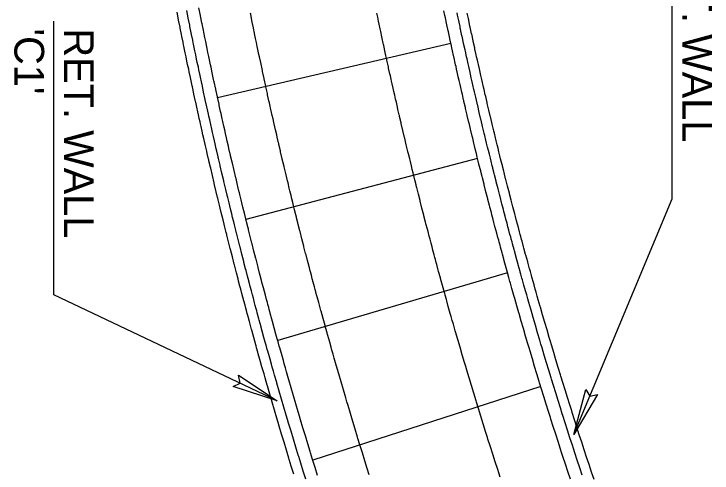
# Model space of a CAD drawing. Extents: x 2145147 to 2158018, y 137519 to 148068.
# Drawn here: x 2150885.4 to 2150969.9, y 143753.4 to 143808.9 of the extents above; entities that cross this region are included whole.
import ezdxf

# ---------------------------------------------------------------- set-up
doc = ezdxf.new("R2010")
doc.units = 0
for name, color, linetype in [('PR_Align_Service_C_Leader', 7, 'Continuous'), ('PR_Align_Service_C_Txt', 7, 'Continuous'), ('PR_Arrows', 7, 'Continuous'), ('PR_Joint_Contraction', 7, 'Continuous'), ('PR_Joint_Long', 7, 'Continuous'), ('PR_Road_Concrete', 7, 'Continuous')]:
    doc.layers.add(name, color=color, linetype=linetype)

msp = doc.modelspace()

# ---------------------------------------------------------------- linework, layer by layer
at = {"layer": 'PR_Align_Service_C_Leader'}
for points in [[(2150953.194, 143758.068), (2150965.116, 143786.546), (2150965.116, 143819.688)], [(2150917.282, 143762.128), (2150890.264, 143774.93), (2150890.264, 143808.073)]]:
    msp.add_lwpolyline(points, dxfattribs=at)
at = {"layer": 'PR_Arrows'}
for points in [[(2150917.282, 143762.128), (2150911.939, 143763.851), (2150912.782, 143764.277), (2150912.607, 143765.23)], [(2150953.194, 143758.068), (2150954.652, 143763.489), (2150955.119, 143762.668), (2150956.062, 143762.889)]]:
    msp.add_lwpolyline(points, close=True, dxfattribs=at)
at = {"layer": 'PR_Joint_Contraction'}
for p, q in [((2150938.309, 143805.363), (2150910.076, 143798.764)), ((2150941.546, 143791.435), (2150913.508, 143784.047)), ((2150945.171, 143777.602), (2150917.35, 143769.433)), ((2150949.181, 143763.876), (2150921.6, 143754.931))]:
    msp.add_line(p, q, dxfattribs=at)
at = {"layer": 'PR_Joint_Long'}
for points in [[(2150928.435, 143753.158), (2150928.193, 143753.926), (2150927.896, 143754.877), (2150927.599, 143755.828), (2150927.305, 143756.78), (2150927.062, 143757.57), (2150927.013, 143757.731), (2150926.722, 143758.685), (2150926.433, 143759.638), (2150926.146, 143760.592), (2150925.86, 143761.547), (2150925.728, 143761.992), (2150925.577, 143762.502), (2150925.295, 143763.458), (2150925.015, 143764.414), (2150924.737, 143765.37), (2150924.46, 143766.328), (2150924.432, 143766.425), (2150924.185, 143767.285), (2150924.052, 143767.752), (2150923.913, 143768.243), (2150923.806, 143768.621), (2150923.642, 143769.202), (2150923.56, 143769.491), (2150923.372, 143770.162), (2150923.316, 143770.362), (2150923.174, 143770.872), (2150923.105, 143771.121), (2150923.074, 143771.232), (2150922.839, 143772.082), (2150922.833, 143772.103), (2150922.593, 143772.977), (2150922.575, 143773.041), (2150922.355, 143773.849), (2150922.313, 143774.002), (2150922.118, 143774.721), (2150922.053, 143774.964), (2150921.955, 143775.327), (2150921.883, 143775.594), (2150921.794, 143775.926), (2150921.65, 143776.467), (2150921.537, 143776.889), (2150921.417, 143777.341), (2150921.282, 143777.852), (2150921.187, 143778.215), (2150921.029, 143778.816), (2150920.958, 143779.089), (2150920.778, 143779.78), (2150920.774, 143779.793), (2150920.73, 143779.964), (2150920.528, 143780.745), (2150920.504, 143780.839), (2150920.28, 143781.71), (2150920.279, 143781.714), (2150920.055, 143782.592), (2150920.035, 143782.674), (2150919.834, 143783.468), (2150919.79, 143783.64), (2150919.632, 143784.27), (2150919.614, 143784.344), (2150919.548, 143784.607), (2150919.395, 143785.222), (2150919.307, 143785.574), (2150919.177, 143786.099), (2150919.069, 143786.541), (2150918.962, 143786.977), (2150918.832, 143787.509), (2150918.747, 143787.855), (2150918.596, 143788.477), (2150918.534, 143788.734), (2150918.529, 143788.755), (2150918.363, 143789.446), (2150918.323, 143789.612), (2150918.131, 143790.415), (2150918.113, 143790.492), (2150917.904, 143791.373), (2150917.902, 143791.383), (2150917.698, 143792.253), (2150917.674, 143792.353), (2150917.492, 143793.133), (2150917.465, 143793.251), (2150917.448, 143793.323), (2150917.288, 143794.014), (2150917.224, 143794.294), (2150917.086, 143794.895), (2150917.001, 143795.266), (2150916.885, 143795.776), (2150916.78, 143796.237), (2150916.686, 143796.658), (2150916.562, 143797.209), (2150916.488, 143797.54), (2150916.439, 143797.756), (2150916.345, 143798.182), (2150916.291, 143798.422), (2150916.129, 143799.155), (2150916.096, 143799.304), (2150915.916, 143800.128), (2150915.903, 143800.187), (2150915.711, 143801.072), (2150915.705, 143801.1), (2150915.52, 143801.956), (2150915.495, 143802.075), (2150915.453, 143802.269), (2150915.331, 143802.84), (2150915.287, 143803.049), (2150915.144, 143803.724), (2150915.081, 143804.024), (2150914.958, 143804.609), (2150914.876, 143804.999), (2150914.773, 143805.494), (2150914.674, 143805.974), (2150914.59, 143806.379), (2150914.506, 143806.791), (2150914.473, 143806.95), (2150914.409, 143807.264), (2150914.274, 143807.927), (2150914.229, 143808.15), (2150914.077, 143808.904), (2150914.05, 143809.036)], [(2150944.276, 143752.891), (2150944.109, 143753.402), (2150943.977, 143753.811), (2150943.678, 143754.733), (2150943.382, 143755.655), (2150943.087, 143756.577), (2150942.794, 143757.501), (2150942.738, 143757.677), (2150942.503, 143758.423), (2150942.214, 143759.347), (2150941.926, 143760.272), (2150941.64, 143761.197), (2150941.404, 143761.965), (2150941.356, 143762.122), (2150941.073, 143763.049), (2150940.792, 143763.975), (2150940.513, 143764.903), (2150940.236, 143765.831), (2150940.107, 143766.263), (2150939.96, 143766.758), (2150939.686, 143767.687), (2150939.414, 143768.617), (2150939.144, 143769.546), (2150938.875, 143770.477), (2150938.848, 143770.572), (2150938.608, 143771.408), (2150938.479, 143771.861), (2150938.343, 143772.339), (2150938.239, 143772.706), (2150938.079, 143773.271), (2150938, 143773.551), (2150937.817, 143774.203), (2150937.763, 143774.397), (2150937.625, 143774.893), (2150937.558, 143775.135), (2150937.528, 143775.244), (2150937.299, 143776.069), (2150937.293, 143776.09), (2150937.06, 143776.939), (2150937.043, 143777.001), (2150936.829, 143777.787), (2150936.788, 143777.936), (2150936.599, 143778.634), (2150936.535, 143778.871), (2150936.44, 143779.224), (2150936.37, 143779.482), (2150936.284, 143779.806), (2150936.143, 143780.331), (2150936.034, 143780.741), (2150935.918, 143781.18), (2150935.786, 143781.678), (2150935.694, 143782.03), (2150935.54, 143782.614), (2150935.471, 143782.88), (2150935.296, 143783.552), (2150935.293, 143783.564), (2150935.25, 143783.73), (2150935.053, 143784.489), (2150935.03, 143784.58), (2150934.812, 143785.427), (2150934.811, 143785.431), (2150934.594, 143786.284), (2150934.574, 143786.364), (2150934.378, 143787.136), (2150934.336, 143787.303), (2150934.183, 143787.915), (2150934.165, 143787.987), (2150934.101, 143788.242), (2150933.952, 143788.84), (2150933.867, 143789.182), (2150933.741, 143789.693), (2150933.635, 143790.122), (2150933.531, 143790.546), (2150933.405, 143791.063), (2150933.323, 143791.399), (2150933.176, 143792.004), (2150933.116, 143792.254), (2150933.111, 143792.274), (2150932.949, 143792.945), (2150932.91, 143793.107), (2150932.724, 143793.887), (2150932.706, 143793.962), (2150932.503, 143794.818), (2150932.501, 143794.828), (2150932.302, 143795.674), (2150932.28, 143795.771), (2150932.103, 143796.529), (2150932.076, 143796.644), (2150932.06, 143796.714), (2150931.905, 143797.385), (2150931.842, 143797.658), (2150931.708, 143798.241), (2150931.625, 143798.602), (2150931.513, 143799.098), (2150931.411, 143799.546), (2150931.319, 143799.954), (2150931.198, 143800.491), (2150931.126, 143800.812), (2150931.08, 143801.022), (2150930.987, 143801.436), (2150930.936, 143801.669), (2150930.778, 143802.382), (2150930.746, 143802.527), (2150930.571, 143803.327), (2150930.558, 143803.385), (2150930.371, 143804.245), (2150930.365, 143804.272), (2150930.186, 143805.104), (2150930.161, 143805.219), (2150930.121, 143805.408), (2150930.002, 143805.963), (2150929.959, 143806.166), (2150929.82, 143806.823), (2150929.759, 143807.114), (2150929.639, 143807.682), (2150929.56, 143808.061), (2150929.46, 143808.542), (2150929.363, 143809.01)]]:
    msp.add_lwpolyline(points, dxfattribs=at)
at = {"layer": 'PR_Road_Concrete'}
for points in [[(2150920.733, 143752.64), (2150920.433, 143753.605), (2150920.135, 143754.57), (2150919.889, 143755.371), (2150919.838, 143755.536), (2150919.543, 143756.502), (2150919.25, 143757.469), (2150918.959, 143758.436), (2150918.67, 143759.404), (2150918.535, 143759.856), (2150918.382, 143760.373), (2150918.096, 143761.342), (2150917.812, 143762.311), (2150917.53, 143763.281), (2150917.25, 143764.252), (2150917.221, 143764.352), (2150916.971, 143765.223), (2150916.836, 143765.696), (2150916.694, 143766.195), (2150916.586, 143766.578), (2150916.42, 143767.167), (2150916.337, 143767.46), (2150916.146, 143768.139), (2150916.089, 143768.343), (2150915.945, 143768.86), (2150915.875, 143769.113), (2150915.844, 143769.226), (2150915.606, 143770.086), (2150915.599, 143770.11), (2150915.356, 143770.994), (2150915.338, 143771.06), (2150915.115, 143771.878), (2150915.072, 143772.035), (2150914.875, 143772.763), (2150914.808, 143773.01), (2150914.709, 143773.378), (2150914.636, 143773.648), (2150914.546, 143773.986), (2150914.4, 143774.534), (2150914.286, 143774.962), (2150914.164, 143775.42), (2150914.027, 143775.939), (2150913.93, 143776.306), (2150913.77, 143776.916), (2150913.698, 143777.193), (2150913.515, 143777.893), (2150913.512, 143777.907), (2150913.467, 143778.08), (2150913.262, 143778.871), (2150913.237, 143778.968), (2150913.011, 143779.85), (2150913.01, 143779.856), (2150912.783, 143780.744), (2150912.762, 143780.829), (2150912.558, 143781.633), (2150912.514, 143781.808), (2150912.354, 143782.447), (2150912.335, 143782.522), (2150912.268, 143782.788), (2150912.113, 143783.412), (2150912.024, 143783.769), (2150911.893, 143784.302), (2150911.782, 143784.75), (2150911.674, 143785.192), (2150911.542, 143785.731), (2150911.456, 143786.083), (2150911.304, 143786.713), (2150911.24, 143786.974), (2150911.235, 143786.996), (2150911.067, 143787.695), (2150911.026, 143787.865), (2150910.832, 143788.677), (2150910.813, 143788.757), (2150910.602, 143789.649), (2150910.599, 143789.66), (2150910.392, 143790.541), (2150910.368, 143790.644), (2150910.184, 143791.434), (2150910.156, 143791.554), (2150910.139, 143791.628), (2150909.977, 143792.327), (2150909.911, 143792.612), (2150909.772, 143793.22), (2150909.686, 143793.597), (2150909.568, 143794.114), (2150909.462, 143794.582), (2150909.366, 143795.008), (2150909.24, 143795.568), (2150909.165, 143795.903), (2150909.116, 143796.122), (2150909.02, 143796.554), (2150908.966, 143796.798), (2150908.802, 143797.54), (2150908.768, 143797.693), (2150908.585, 143798.527), (2150908.572, 143798.589), (2150908.377, 143799.484), (2150908.371, 143799.514), (2150908.184, 143800.381), (2150908.158, 143800.502), (2150908.116, 143800.699), (2150907.992, 143801.277), (2150907.947, 143801.49), (2150907.802, 143802.174), (2150907.738, 143802.478), (2150907.614, 143803.071), (2150907.531, 143803.467), (2150907.427, 143803.969), (2150907.326, 143804.456), (2150907.241, 143804.866), (2150907.155, 143805.284), (2150907.122, 143805.446), (2150907.057, 143805.764), (2150906.92, 143806.436), (2150906.874, 143806.663), (2150906.721, 143807.426), (2150906.693, 143807.562), (2150906.523, 143808.417), (2150906.514, 143808.461), (2150906.336, 143809.36)], [(2150922.171, 143753.089), (2150921.872, 143754.051), (2150921.574, 143755.014), (2150921.329, 143755.812), (2150921.279, 143755.977), (2150920.985, 143756.94), (2150920.692, 143757.905), (2150920.402, 143758.869), (2150920.113, 143759.835), (2150919.98, 143760.285), (2150919.827, 143760.8), (2150919.542, 143761.767), (2150919.259, 143762.733), (2150918.977, 143763.701), (2150918.698, 143764.669), (2150918.669, 143764.769), (2150918.42, 143765.637), (2150918.285, 143766.109), (2150918.144, 143766.606), (2150918.035, 143766.988), (2150917.87, 143767.575), (2150917.787, 143767.868), (2150917.597, 143768.545), (2150917.541, 143768.749), (2150917.397, 143769.264), (2150917.327, 143769.516), (2150917.295, 143769.629), (2150917.058, 143770.487), (2150917.052, 143770.51), (2150916.809, 143771.392), (2150916.791, 143771.458), (2150916.569, 143772.274), (2150916.526, 143772.43), (2150916.329, 143773.156), (2150916.263, 143773.403), (2150916.164, 143773.77), (2150916.092, 143774.039), (2150916.001, 143774.376), (2150915.855, 143774.922), (2150915.742, 143775.349), (2150915.621, 143775.806), (2150915.484, 143776.323), (2150915.387, 143776.69), (2150915.228, 143777.297), (2150915.156, 143777.574), (2150914.974, 143778.272), (2150914.97, 143778.286), (2150914.925, 143778.459), (2150914.721, 143779.248), (2150914.697, 143779.344), (2150914.471, 143780.223), (2150914.469, 143780.229), (2150914.243, 143781.115), (2150914.222, 143781.2), (2150914.019, 143782.002), (2150913.975, 143782.176), (2150913.815, 143782.813), (2150913.796, 143782.888), (2150913.73, 143783.154), (2150913.575, 143783.775), (2150913.487, 143784.131), (2150913.355, 143784.663), (2150913.245, 143785.109), (2150913.137, 143785.55), (2150913.006, 143786.088), (2150912.92, 143786.439), (2150912.768, 143787.067), (2150912.705, 143787.327), (2150912.7, 143787.349), (2150912.532, 143788.046), (2150912.491, 143788.216), (2150912.298, 143789.026), (2150912.279, 143789.105), (2150912.068, 143789.995), (2150912.066, 143790.006), (2150911.859, 143790.885), (2150911.835, 143790.987), (2150911.651, 143791.775), (2150911.623, 143791.895), (2150911.606, 143791.968), (2150911.445, 143792.666), (2150911.38, 143792.95), (2150911.24, 143793.557), (2150911.155, 143793.932), (2150911.037, 143794.448), (2150910.932, 143794.914), (2150910.836, 143795.34), (2150910.71, 143795.897), (2150910.635, 143796.232), (2150910.587, 143796.45), (2150910.491, 143796.881), (2150910.437, 143797.124), (2150910.273, 143797.864), (2150910.24, 143798.017), (2150910.057, 143798.848), (2150910.044, 143798.91), (2150909.85, 143799.803), (2150909.843, 143799.833), (2150909.657, 143800.697), (2150909.631, 143800.818), (2150909.589, 143801.014), (2150909.466, 143801.591), (2150909.421, 143801.803), (2150909.276, 143802.485), (2150909.212, 143802.789), (2150909.088, 143803.38), (2150909.006, 143803.775), (2150908.902, 143804.275), (2150908.801, 143804.761), (2150908.717, 143805.17), (2150908.631, 143805.586), (2150908.598, 143805.748), (2150908.533, 143806.066), (2150908.397, 143806.735), (2150908.351, 143806.962), (2150908.198, 143807.723), (2150908.171, 143807.858), (2150908, 143808.711), (2150907.992, 143808.754), (2150907.814, 143809.651)], [(2150952.773, 143752.658), (2150952.473, 143753.563), (2150952.174, 143754.468), (2150951.878, 143755.374), (2150951.713, 143755.877), (2150951.582, 143756.28), (2150951.289, 143757.187), (2150950.997, 143758.095), (2150950.707, 143759.003), (2150950.419, 143759.912), (2150950.363, 143760.087), (2150950.132, 143760.821), (2150949.847, 143761.731), (2150949.564, 143762.641), (2150949.282, 143763.552), (2150949.05, 143764.308), (2150949.002, 143764.463), (2150948.724, 143765.375), (2150948.447, 143766.288), (2150948.173, 143767.2), (2150947.9, 143768.114), (2150947.773, 143768.54), (2150947.628, 143769.028), (2150947.358, 143769.942), (2150947.091, 143770.857), (2150946.824, 143771.773), (2150946.56, 143772.688), (2150946.532, 143772.783), (2150946.297, 143773.605), (2150946.169, 143774.051), (2150946.036, 143774.522), (2150945.933, 143774.884), (2150945.776, 143775.439), (2150945.698, 143775.716), (2150945.519, 143776.357), (2150945.465, 143776.549), (2150945.329, 143777.037), (2150945.263, 143777.275), (2150945.233, 143777.383), (2150945.008, 143778.194), (2150945.002, 143778.216), (2150944.773, 143779.051), (2150944.756, 143779.113), (2150944.545, 143779.885), (2150944.505, 143780.033), (2150944.319, 143780.72), (2150944.256, 143780.953), (2150944.162, 143781.301), (2150944.094, 143781.556), (2150944.008, 143781.874), (2150943.87, 143782.391), (2150943.763, 143782.795), (2150943.648, 143783.227), (2150943.519, 143783.717), (2150943.427, 143784.064), (2150943.276, 143784.639), (2150943.208, 143784.901), (2150943.036, 143785.561), (2150943.032, 143785.574), (2150942.99, 143785.738), (2150942.797, 143786.484), (2150942.773, 143786.575), (2150942.56, 143787.408), (2150942.558, 143787.413), (2150942.345, 143788.252), (2150942.325, 143788.332), (2150942.133, 143789.09), (2150942.091, 143789.256), (2150941.94, 143789.858), (2150941.922, 143789.929), (2150941.859, 143790.181), (2150941.712, 143790.769), (2150941.629, 143791.106), (2150941.504, 143791.609), (2150941.4, 143792.031), (2150941.298, 143792.449), (2150941.174, 143792.957), (2150941.093, 143793.289), (2150940.949, 143793.884), (2150940.889, 143794.13), (2150940.884, 143794.151), (2150940.725, 143794.811), (2150940.687, 143794.971), (2150940.504, 143795.738), (2150940.486, 143795.813), (2150940.286, 143796.654), (2150940.284, 143796.665), (2150940.088, 143797.496), (2150940.066, 143797.594), (2150939.892, 143798.339), (2150939.866, 143798.453), (2150939.849, 143798.522), (2150939.697, 143799.182), (2150939.635, 143799.451), (2150939.503, 143800.025), (2150939.422, 143800.38), (2150939.311, 143800.868), (2150939.211, 143801.31), (2150939.12, 143801.712), (2150939.001, 143802.24), (2150938.93, 143802.556), (2150938.884, 143802.763), (2150938.794, 143803.17), (2150938.742, 143803.401), (2150938.588, 143804.101), (2150938.556, 143804.245), (2150938.383, 143805.032), (2150938.371, 143805.091), (2150938.187, 143805.936), (2150938.181, 143805.964), (2150938.005, 143806.782), (2150937.98, 143806.896), (2150937.94, 143807.082), (2150937.824, 143807.628), (2150937.781, 143807.828), (2150937.644, 143808.474), (2150937.584, 143808.761), (2150937.467, 143809.321)], [(2150919.294, 143753.251), (2150918.995, 143754.219), (2150918.748, 143755.021), (2150918.697, 143755.187), (2150918.402, 143756.155), (2150918.108, 143757.124), (2150917.816, 143758.094), (2150917.526, 143759.064), (2150917.392, 143759.516), (2150917.238, 143760.034), (2150916.952, 143761.005), (2150916.667, 143761.977), (2150916.384, 143762.949), (2150916.103, 143763.922), (2150916.074, 143764.022), (2150915.824, 143764.895), (2150915.689, 143765.369), (2150915.547, 143765.869), (2150915.438, 143766.253), (2150915.271, 143766.843), (2150915.188, 143767.138), (2150914.998, 143767.818), (2150914.94, 143768.022), (2150914.796, 143768.54), (2150914.726, 143768.793), (2150914.694, 143768.907), (2150914.456, 143769.769), (2150914.449, 143769.793), (2150914.206, 143770.679), (2150914.187, 143770.746), (2150913.964, 143771.565), (2150913.921, 143771.722), (2150913.723, 143772.452), (2150913.656, 143772.7), (2150913.557, 143773.068), (2150913.484, 143773.339), (2150913.394, 143773.677), (2150913.247, 143774.227), (2150913.133, 143774.656), (2150913.011, 143775.115), (2150912.874, 143775.635), (2150912.776, 143776.003), (2150912.616, 143776.614), (2150912.544, 143776.892), (2150912.361, 143777.594), (2150912.357, 143777.607), (2150912.312, 143777.781), (2150912.107, 143778.574), (2150912.082, 143778.671), (2150911.855, 143779.554), (2150911.854, 143779.56), (2150911.627, 143780.451), (2150911.605, 143780.536), (2150911.401, 143781.341), (2150911.357, 143781.517), (2150911.197, 143782.157), (2150911.178, 143782.233), (2150911.111, 143782.499), (2150910.955, 143783.124), (2150910.866, 143783.482), (2150910.734, 143784.016), (2150910.624, 143784.465), (2150910.515, 143784.908), (2150910.383, 143785.448), (2150910.297, 143785.801), (2150910.144, 143786.432), (2150910.081, 143786.694), (2150910.075, 143786.716), (2150909.907, 143787.416), (2150909.866, 143787.587), (2150909.672, 143788.401), (2150909.653, 143788.481), (2150909.441, 143789.375), (2150909.438, 143789.386), (2150909.231, 143790.269), (2150909.206, 143790.372), (2150909.022, 143791.164), (2150908.994, 143791.284), (2150908.977, 143791.358), (2150908.815, 143792.059), (2150908.749, 143792.345), (2150908.609, 143792.954), (2150908.523, 143793.332), (2150908.405, 143793.85), (2150908.298, 143794.319), (2150908.202, 143794.746), (2150908.076, 143795.307), (2150908.001, 143795.643), (2150907.952, 143795.862), (2150907.855, 143796.295), (2150907.801, 143796.54), (2150907.637, 143797.283), (2150907.603, 143797.437), (2150907.42, 143798.272), (2150907.406, 143798.334), (2150907.211, 143799.232), (2150907.205, 143799.262), (2150907.018, 143800.13), (2150906.992, 143800.252), (2150906.949, 143800.449), (2150906.826, 143801.029), (2150906.78, 143801.242), (2150906.635, 143801.927), (2150906.571, 143802.232), (2150906.446, 143802.827), (2150906.363, 143803.223), (2150906.258, 143803.726), (2150906.157, 143804.215), (2150906.072, 143804.626), (2150905.987, 143805.044), (2150905.953, 143805.207), (2150905.888, 143805.526), (2150905.751, 143806.199), (2150905.705, 143806.426), (2150905.551, 143807.191), (2150905.524, 143807.327), (2150905.353, 143808.184), (2150905.344, 143808.228), (2150905.165, 143809.129)], [(2150954.203, 143753.134), (2150953.903, 143754.036), (2150953.606, 143754.938), (2150953.31, 143755.842), (2150953.146, 143756.343), (2150953.015, 143756.746), (2150952.723, 143757.65), (2150952.432, 143758.555), (2150952.143, 143759.46), (2150951.855, 143760.366), (2150951.8, 143760.541), (2150951.569, 143761.273), (2150951.285, 143762.18), (2150951.003, 143763.088), (2150950.722, 143763.996), (2150950.49, 143764.749), (2150950.443, 143764.904), (2150950.165, 143765.814), (2150949.89, 143766.723), (2150949.616, 143767.633), (2150949.343, 143768.544), (2150949.217, 143768.969), (2150949.073, 143769.455), (2150948.804, 143770.367), (2150948.537, 143771.279), (2150948.271, 143772.192), (2150948.008, 143773.105), (2150947.98, 143773.199), (2150947.745, 143774.019), (2150947.618, 143774.464), (2150947.485, 143774.933), (2150947.383, 143775.294), (2150947.226, 143775.848), (2150947.149, 143776.124), (2150946.97, 143776.763), (2150946.916, 143776.955), (2150946.78, 143777.441), (2150946.714, 143777.679), (2150946.685, 143777.786), (2150946.461, 143778.595), (2150946.455, 143778.617), (2150946.226, 143779.449), (2150946.209, 143779.511), (2150945.999, 143780.281), (2150945.959, 143780.428), (2150945.773, 143781.113), (2150945.71, 143781.346), (2150945.617, 143781.692), (2150945.549, 143781.946), (2150945.464, 143782.264), (2150945.326, 143782.779), (2150945.219, 143783.182), (2150945.104, 143783.613), (2150944.975, 143784.101), (2150944.884, 143784.447), (2150944.734, 143785.02), (2150944.666, 143785.281), (2150944.494, 143785.94), (2150944.491, 143785.953), (2150944.448, 143786.116), (2150944.256, 143786.86), (2150944.233, 143786.951), (2150944.02, 143787.781), (2150944.018, 143787.787), (2150943.805, 143788.623), (2150943.785, 143788.702), (2150943.593, 143789.459), (2150943.552, 143789.624), (2150943.401, 143790.224), (2150943.383, 143790.295), (2150943.321, 143790.546), (2150943.175, 143791.132), (2150943.091, 143791.468), (2150942.967, 143791.97), (2150942.863, 143792.391), (2150942.761, 143792.807), (2150942.637, 143793.314), (2150942.557, 143793.645), (2150942.413, 143794.238), (2150942.354, 143794.483), (2150942.349, 143794.504), (2150942.19, 143795.162), (2150942.152, 143795.322), (2150941.969, 143796.087), (2150941.952, 143796.161), (2150941.753, 143797), (2150941.75, 143797.011), (2150941.555, 143797.84), (2150941.533, 143797.937), (2150941.359, 143798.68), (2150941.333, 143798.793), (2150941.317, 143798.863), (2150941.165, 143799.52), (2150941.103, 143799.789), (2150940.972, 143800.361), (2150940.891, 143800.715), (2150940.78, 143801.202), (2150940.68, 143801.642), (2150940.59, 143802.043), (2150940.471, 143802.569), (2150940.401, 143802.885), (2150940.355, 143803.091), (2150940.264, 143803.497), (2150940.213, 143803.727), (2150940.059, 143804.425), (2150940.027, 143804.569), (2150939.855, 143805.354), (2150939.843, 143805.412), (2150939.66, 143806.255), (2150939.654, 143806.283), (2150939.478, 143807.098), (2150939.453, 143807.212), (2150939.414, 143807.397), (2150939.298, 143807.941), (2150939.255, 143808.141), (2150939.119, 143808.785), (2150939.058, 143809.071)], [(2150955.635, 143752.611), (2150955.335, 143753.51), (2150955.036, 143754.41), (2150954.739, 143755.311), (2150954.444, 143756.212), (2150954.281, 143756.713), (2150954.15, 143757.114), (2150953.858, 143758.016), (2150953.568, 143758.919), (2150953.279, 143759.822), (2150952.993, 143760.726), (2150952.938, 143760.9), (2150952.707, 143761.631), (2150952.424, 143762.536), (2150952.142, 143763.441), (2150951.862, 143764.347), (2150951.631, 143765.099), (2150951.584, 143765.254), (2150951.307, 143766.161), (2150951.032, 143767.068), (2150950.758, 143767.976), (2150950.487, 143768.885), (2150950.361, 143769.308), (2150950.217, 143769.794), (2150949.949, 143770.703), (2150949.682, 143771.614), (2150949.417, 143772.524), (2150949.154, 143773.435), (2150949.127, 143773.529), (2150948.893, 143774.347), (2150948.766, 143774.791), (2150948.633, 143775.259), (2150948.531, 143775.619), (2150948.375, 143776.171), (2150948.297, 143776.447), (2150948.118, 143777.084), (2150948.065, 143777.276), (2150947.93, 143777.76), (2150947.864, 143777.998), (2150947.834, 143778.105), (2150947.611, 143778.912), (2150947.605, 143778.934), (2150947.377, 143779.764), (2150947.36, 143779.826), (2150947.15, 143780.594), (2150947.11, 143780.741), (2150946.925, 143781.424), (2150946.862, 143781.656), (2150946.769, 143782.002), (2150946.701, 143782.255), (2150946.616, 143782.572), (2150946.479, 143783.087), (2150946.372, 143783.489), (2150946.258, 143783.918), (2150946.129, 143784.405), (2150946.038, 143784.75), (2150945.888, 143785.322), (2150945.82, 143785.583), (2150945.649, 143786.24), (2150945.645, 143786.253), (2150945.603, 143786.416), (2150945.411, 143787.158), (2150945.388, 143787.249), (2150945.175, 143788.077), (2150945.174, 143788.082), (2150944.961, 143788.916), (2150944.941, 143788.996), (2150944.75, 143789.75), (2150944.709, 143789.915), (2150944.558, 143790.514), (2150944.541, 143790.585), (2150944.478, 143790.835), (2150944.332, 143791.42), (2150944.249, 143791.755), (2150944.125, 143792.255), (2150944.022, 143792.676), (2150943.92, 143793.091), (2150943.796, 143793.597), (2150943.716, 143793.927), (2150943.572, 143794.518), (2150943.513, 143794.763), (2150943.508, 143794.784), (2150943.35, 143795.44), (2150943.312, 143795.6), (2150943.13, 143796.363), (2150943.112, 143796.437), (2150942.914, 143797.274), (2150942.911, 143797.285), (2150942.717, 143798.112), (2150942.694, 143798.209), (2150942.521, 143798.95), (2150942.495, 143799.063), (2150942.479, 143799.132), (2150942.327, 143799.789), (2150942.266, 143800.056), (2150942.135, 143800.627), (2150942.054, 143800.981), (2150941.943, 143801.466), (2150941.844, 143801.905), (2150941.754, 143802.306), (2150941.636, 143802.83), (2150941.565, 143803.145), (2150941.519, 143803.351), (2150941.429, 143803.756), (2150941.378, 143803.985), (2150941.224, 143804.682), (2150941.192, 143804.825), (2150941.021, 143805.608), (2150941.008, 143805.666), (2150940.826, 143806.507), (2150940.82, 143806.535), (2150940.644, 143807.348), (2150940.62, 143807.462), (2150940.58, 143807.647), (2150940.464, 143808.19), (2150940.422, 143808.389), (2150940.286, 143809.032)]]:
    msp.add_lwpolyline(points, dxfattribs=at)

# ---------------------------------------------------------------- texts
at = {"layer": 'PR_Align_Service_C_Txt'}
for s, p in [('RET. WALL', (2150966.323, 143818.791)), ("'C1'", (2150885.471, 143807.176)), ('RET. WALL', (2150891.471, 143807.176))]:
    msp.add_text(s, height=3.6, rotation=270, dxfattribs=at).set_placement(p)

doc.saveas('drawing.dxf')
